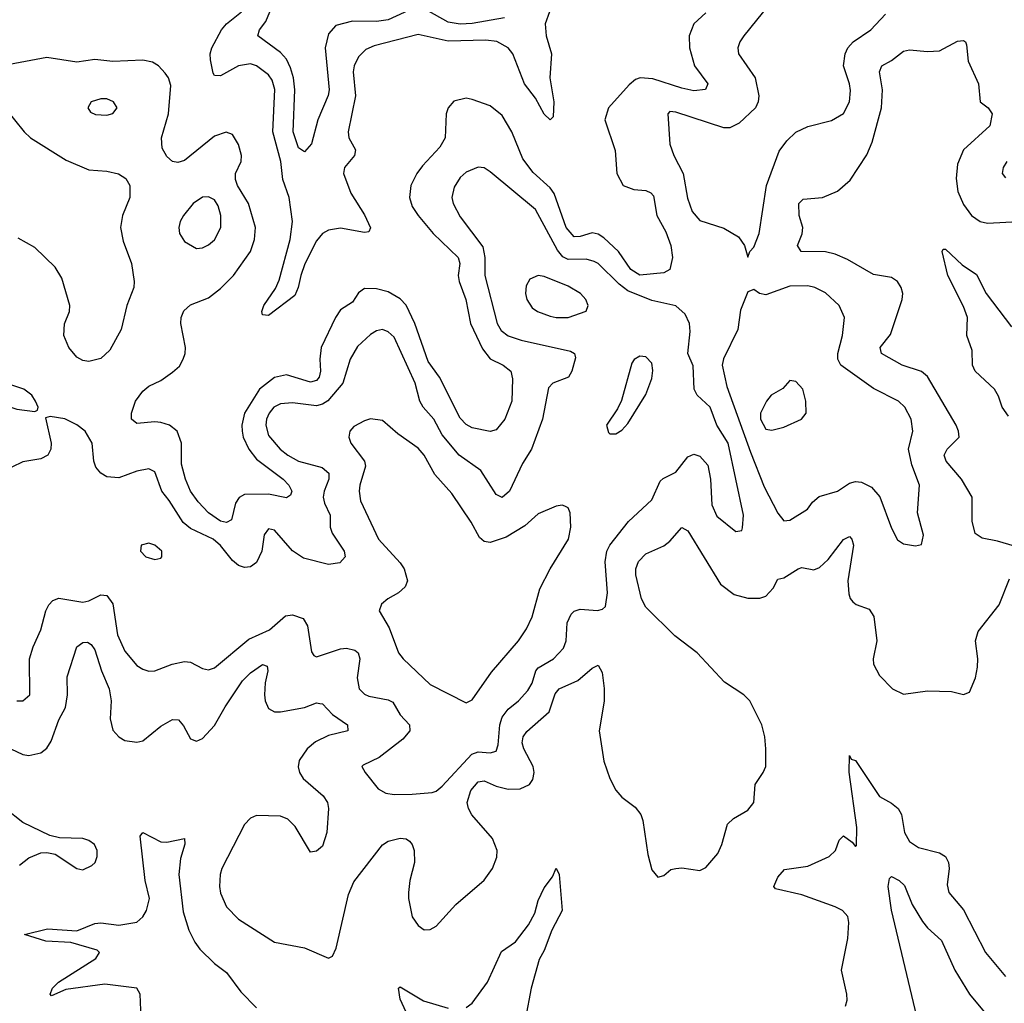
# Model space of a CAD drawing. Header units: inches. Extents: x 1843162 to 1959474, y 907081 to 1016326.
# Tile 489 of 656: x 1885099 to 1888386, y 994800 to 998084. Entities that reach past the tile are written whole.
import ezdxf

# ---------------------------------------------------------------- set-up
doc = ezdxf.new("R2010")
doc.units = ezdxf.units.IN
doc.header["$MEASUREMENT"] = 0
doc.layers.add('B8989', color=7, linetype='Continuous')

msp = doc.modelspace()

# ---------------------------------------------------------------- linework, layer by layer
at = {"layer": 'B8989', "color": 5}
for points, elevation in [([(1887620.8, 998159.2), (1887517.2, 998030), (1887503.6, 998010), (1887497.3, 997990), (1887499, 997970), (1887554.4, 997890), (1887567.3, 997830), (1887565.2, 997810), (1887555.6, 997790), (1887501.4, 997738.6), (1887470, 997723.4), (1887450, 997722.5), (1887290, 997775), (1887270, 997777.7), (1887262.7, 997770), (1887270, 997667.9), (1887283.6, 997630), (1887314.1, 997570), (1887328.4, 997488.4), (1887344, 997444), (1887370, 997413.2), (1887450, 997388.3), (1887499.2, 997359.2), (1887519.5, 997330), (1887530, 997291.3), (1887537, 997310), (1887550, 997324.9), (1887568.3, 997370), (1887592.6, 997530), (1887635, 997645), (1887660, 997680), (1887690, 997708.8), (1887730, 997727.4), (1887810, 997747.9), (1887850, 997770.3), (1887869.8, 997810), (1887872.4, 997847.6), (1887869.8, 997870), (1887849.9, 997930), (1887854.7, 997970), (1887864.4, 997990), (1887881.7, 998010), (1887940.7, 998050), (1887990, 998102.8)], 540), ([(1887390, 998106.8), (1887350.1, 998070), (1887333.9, 998030), (1887335.3, 997990), (1887352.1, 997930), (1887396.5, 997870), (1887389.2, 997850.8), (1887350, 997847), (1887310, 997855.2), (1887213.1, 997886.9), (1887170.3, 997889.7), (1887155.2, 997884.8), (1887133.7, 997866.3), (1887065.5, 997790), (1887053, 997750), (1887087.1, 997647.1), (1887093, 997570), (1887113.8, 997530), (1887150, 997517.4), (1887190, 997513.6), (1887206.1, 997506.1), (1887215.7, 997495.7), (1887226.4, 997430), (1887256, 997376), (1887273.4, 997330), (1887278.8, 997290), (1887269.7, 997250.3), (1887250, 997239.1), (1887170, 997231.4), (1887139.3, 997250), (1887097.9, 997310), (1887050, 997355.2), (1887030, 997367.7), (1887010, 997372.7), (1886970, 997360.4), (1886950, 997359.1), (1886924, 997390), (1886884.1, 997504.1), (1886870, 997522.5), (1886813.9, 997573.9), (1886779.2, 997619.2), (1886742.7, 997710), (1886710, 997764.3), (1886670, 997796.4), (1886610, 997817.7), (1886590, 997822), (1886548.4, 997811.6), (1886530.3, 997790), (1886523.6, 997770), (1886520.1, 997690), (1886501.8, 997658.2), (1886443.7, 997596.3), (1886424.8, 997570), (1886405, 997530), (1886400.4, 997490), (1886410, 997460.2), (1886429.1, 997430), (1886480.1, 997370), (1886563.4, 997290), (1886568.2, 997270), (1886563.1, 997230), (1886566.3, 997210), (1886588.9, 997150), (1886604.4, 997070), (1886644.9, 996984.9), (1886670, 996952.1), (1886712.9, 996930), (1886739.2, 996910), (1886745.1, 996885.1), (1886742.6, 996810), (1886719.4, 996750), (1886690, 996715.1), (1886670, 996708.9), (1886610, 996721.7), (1886590, 996732.9), (1886570, 996753.6), (1886501.2, 996890), (1886463.3, 996943.3), (1886418.7, 997070), (1886390, 997130.4), (1886370, 997152.5), (1886330, 997175.9), (1886290, 997185.7), (1886250, 997186.2), (1886230, 997172.4), (1886210, 997140.7), (1886170, 997115.7), (1886153.7, 997090), (1886106.3, 996990), (1886101.6, 996950), (1886103.7, 996910), (1886098.8, 996890), (1886090, 996879.6), (1886070, 996873.7), (1885990, 996897.7), (1885950, 996889.5), (1885899.7, 996850), (1885849.7, 996770), (1885840.7, 996730), (1885841.6, 996710), (1885845.3, 996690), (1885863.8, 996650), (1885890, 996616.9), (1885979.2, 996550), (1885998.2, 996530), (1886008, 996510), (1886003.2, 996496.8), (1885990, 996487.8), (1885930, 996500.1), (1885850, 996498.6), (1885831.5, 996488.5), (1885819.5, 996470), (1885806.2, 996413.8), (1885790, 996405.2), (1885770, 996409.5), (1885730, 996437.2), (1885694.6, 996474.6), (1885669.4, 996510), (1885653, 996550), (1885640, 996600), (1885639.2, 996670), (1885625.4, 996710), (1885599.2, 996730), (1885570, 996738.7), (1885550, 996741.3), (1885490, 996736.2), (1885473.1, 996750), (1885472.6, 996770), (1885486.2, 996810), (1885510, 996844.1), (1885530, 996860.4), (1885570, 996879.8), (1885610, 996907.1), (1885632.3, 996927.7), (1885645.4, 996950), (1885652.2, 996970), (1885652.6, 996990), (1885637.7, 997070), (1885638.6, 997090), (1885647.8, 997112.2), (1885670, 997131.6), (1885730, 997155.8), (1885770, 997187), (1885813.5, 997230), (1885870.3, 997310), (1885883.5, 997350), (1885886.5, 997390), (1885862.8, 997470), (1885826.6, 997530), (1885819.8, 997550), (1885820.3, 997570), (1885839.2, 997610), (1885840.3, 997630), (1885830, 997667.2), (1885810, 997700.3), (1885788.9, 997708.9), (1885750, 997694.6), (1885650, 997614.1), (1885627, 997607), (1885610, 997611), (1885590, 997627), (1885575.4, 997655.4), (1885572.2, 997690), (1885596.6, 997770), (1885604, 997864), (1885595.8, 997890), (1885585.3, 997905.3), (1885563.1, 997930), (1885542.6, 997942.6), (1885510, 997948.3), (1885410, 997944.6), (1885350, 997950.7), (1885290, 997941.8), (1885190, 997958.2), (1885065.4, 997934.6)], 520), ([(1886868.5, 998110), (1886854.1, 998070), (1886857.4, 998030), (1886874.6, 997970), (1886869.2, 997890), (1886882.5, 997810), (1886879.8, 997760.2), (1886870, 997749.8), (1886850, 997768.3), (1886821.7, 997821.7), (1886784.1, 997870), (1886745.3, 997970), (1886729.9, 997990), (1886691.7, 998011.7), (1886655.6, 998015.6), (1886530, 998012), (1886430, 998034.5), (1886282.8, 997997.2), (1886255.3, 997984.7), (1886230, 997960.4), (1886215.9, 997930), (1886213.1, 997910), (1886220.1, 997830), (1886196.1, 997710), (1886198.4, 997690), (1886220.5, 997650), (1886216.8, 997630), (1886184, 997590), (1886180.5, 997570), (1886205.2, 997505.2), (1886250, 997432.7), (1886270, 997388.7), (1886264.7, 997375.3), (1886250, 997373.8), (1886170, 997387.5), (1886130, 997380.8), (1886109.8, 997370.2), (1886090, 997345.5), (1886051.6, 997268.4), (1886037.5, 997230), (1886029.5, 997190), (1886017.4, 997162.6), (1885930, 997095.8), (1885910, 997099), (1885907.7, 997110), (1885914.8, 997130), (1885953.2, 997186.8), (1885965.5, 997214.5), (1886002.7, 997350), (1886010.3, 997410), (1885998.9, 997490), (1885978.3, 997550), (1885971.6, 997610), (1885944.7, 997710), (1885951.2, 997851.2), (1885942.3, 997882.3), (1885930, 997900.2), (1885890, 997929.4), (1885870, 997936.4), (1885830, 997929.9), (1885770, 997896.6), (1885750, 997897.4), (1885745.6, 997905.6), (1885736.1, 997950), (1885735, 997970), (1885740.3, 997990), (1885773.5, 998050), (1885790.2, 998069.8), (1885839.6, 998110)], 480), ([(1886410, 998120.1), (1886330, 998083.4), (1886290, 998078.4), (1886210, 998078.9), (1886155.2, 998064.9), (1886130, 998037.2), (1886119.2, 997990), (1886132.5, 997850), (1886129.2, 997830.8), (1886094.5, 997750), (1886073, 997670), (1886050, 997642.6), (1886030, 997655.8), (1886011.9, 997710), (1886017.8, 997850), (1886013.9, 997890), (1886003.7, 997923.7), (1885990, 997951.9), (1885970, 997974.7), (1885894.2, 998030), (1885899.4, 998050), (1885921.5, 998078.5), (1885934.7, 998110)], 460), ([(1886717.3, 998090), (1886610, 998071.6), (1886569.6, 998069.6), (1886530, 998075.6), (1886456.6, 998116.6)], 460), ([(1888450, 996316.9), (1888363.4, 996343.4), (1888312.5, 996352.5), (1888288.7, 996368.7), (1888278.6, 996410), (1888279.2, 996490), (1888243.9, 996550), (1888192.4, 996610), (1888185.4, 996630), (1888195.9, 996650), (1888235.5, 996690), (1888233.8, 996710), (1888225.9, 996730), (1888130, 996892.5), (1888109.9, 996909.9), (1888045.6, 996930), (1887976.2, 996970), (1887972.5, 996990), (1888006.8, 997033.2), (1888045, 997150), (1888047.4, 997170), (1888042.3, 997190), (1888030, 997209.7), (1888010, 997223.5), (1887950, 997233.6), (1887863.2, 997283.2), (1887821.3, 997301.3), (1887790, 997308.5), (1887707.8, 997310), (1887696.5, 997330), (1887711.5, 997368.5), (1887713.4, 997390), (1887701.3, 997430), (1887700.7, 997470), (1887715.2, 997484.8), (1887779.3, 997490), (1887830, 997511.1), (1887872, 997548), (1887927.6, 997632.4), (1887945, 997675), (1887976.3, 997790), (1887980.1, 997850), (1887969.3, 997910), (1887978, 997930), (1888010, 997947.8), (1888050, 997979.4), (1888070, 997983.7), (1888130, 997977.8), (1888170, 997980.5), (1888230, 998011.8), (1888250, 998014), (1888256.5, 998010), (1888259.7, 997999.7), (1888265.4, 997945.4), (1888300.1, 997870), (1888306.3, 997810), (1888332.2, 997790), (1888345.8, 997770), (1888337.8, 997730), (1888250.1, 997650), (1888230, 997602), (1888226.1, 997553.9), (1888231.5, 997510), (1888250, 997466.4), (1888277.2, 997430), (1888306.2, 997410), (1888330, 997404.4), (1888472.6, 997412.6)], 520), ([(1885050.1, 997790), (1885114.6, 997710), (1885135.9, 997690), (1885254.6, 997614.6), (1885330, 997582.7), (1885390, 997577.9), (1885429.1, 997569.1), (1885453.5, 997553.5), (1885467.3, 997530), (1885467.2, 997490), (1885442.7, 997430), (1885435.9, 997390), (1885444.5, 997344.5), (1885473, 997270), (1885482, 997210), (1885480.2, 997190), (1885456.5, 997130), (1885437.7, 997050), (1885399.8, 996980.2), (1885370, 996952.6), (1885330, 996943.1), (1885310, 996946.4), (1885290, 996956.9), (1885263.1, 996990), (1885247.1, 997030), (1885248.5, 997068.5), (1885265.3, 997110), (1885266.8, 997130), (1885240.5, 997220.5), (1885217.8, 997257.8), (1885150, 997323.4), (1885094, 997354)], 520), ([(1885090, 995810.3), (1885110, 995810.3), (1885133.5, 995830), (1885132, 995950), (1885144.5, 995990), (1885170, 996046.4), (1885186.9, 996110), (1885196.8, 996130), (1885210, 996145.2), (1885230, 996152.4), (1885310, 996138.8), (1885330, 996143.6), (1885370, 996163.9), (1885390, 996161.6), (1885410, 996134), (1885426.1, 996030), (1885450, 995976.1), (1885490, 995928.2), (1885510, 995915.2), (1885530, 995909.3), (1885550, 995910.2), (1885607.9, 995932.1), (1885650, 995941.4), (1885670, 995939), (1885710, 995917.2), (1885730, 995913.2), (1885750, 995919.7), (1885864.3, 996015.7), (1885933.2, 996046.8), (1885986.7, 996093.3), (1886010, 996097), (1886045.2, 996085.2), (1886060.4, 996060.4), (1886073.6, 995973.6), (1886081.6, 995961.6), (1886090, 995957), (1886170, 995983.8), (1886190, 995985.9), (1886218.5, 995978.5), (1886229.5, 995969.5), (1886234.7, 995950), (1886226.4, 995886.4), (1886232.2, 995850), (1886250, 995832.2), (1886264.9, 995824.9), (1886330, 995813), (1886345.4, 995805.4), (1886370, 995763.2), (1886400.2, 995730), (1886402, 995710), (1886378.4, 995681.6), (1886299.3, 995620.7), (1886245.5, 995594.5), (1886242, 995590), (1886252.7, 995570), (1886295.6, 995515.6), (1886321.2, 995501.2), (1886350, 995496.9), (1886410, 995497.6), (1886476.8, 995503.2), (1886490, 995507.7), (1886510, 995525.2), (1886608.4, 995631.6), (1886630, 995639.6), (1886670, 995636.1), (1886690, 995641.5), (1886697.1, 995662.9), (1886701.8, 995730), (1886710, 995754.7), (1886730, 995782.4), (1886764.5, 995810), (1886796.2, 995843.8), (1886810, 995869), (1886822.2, 995910), (1886830, 995919.8), (1886881.5, 995950), (1886914.7, 995985.3), (1886924.2, 996010), (1886927.5, 996070), (1886940.8, 996099.3), (1886950, 996109.3), (1886970, 996115.9), (1887028.7, 996111.3), (1887044.6, 996115.4), (1887054.8, 996125.2), (1887061.8, 996170), (1887053.4, 996273.4), (1887059.6, 996310), (1887069.9, 996330), (1887132, 996408), (1887210, 996480.9), (1887237.2, 996542.8), (1887247.4, 996552.6), (1887290, 996573.2), (1887330, 996624.2), (1887350, 996632.8), (1887370, 996626.7), (1887396.2, 996596.2), (1887406.1, 996550), (1887410, 996464), (1887426.5, 996426.5), (1887490, 996374.6), (1887510, 996378.4), (1887512.5, 996387.5), (1887515.2, 996430), (1887464.3, 996670), (1887426.7, 996730), (1887403.9, 996790), (1887360.9, 996830), (1887350.9, 996850), (1887347.8, 996927.8), (1887329.9, 996969.9), (1887337.5, 997042.5), (1887336, 997070), (1887320.7, 997100.7), (1887290, 997128.3), (1887210, 997146.1), (1887130, 997178.9), (1887100.8, 997200.8), (1887030, 997269.9), (1887017.1, 997277.1), (1886990, 997284.1), (1886930, 997283.2), (1886912.6, 997292.6), (1886894.8, 997314.8), (1886821.2, 997450), (1886670, 997576), (1886650, 997589.7), (1886630, 997592), (1886590, 997575.3), (1886570, 997556.8), (1886550, 997525.1), (1886541.5, 997490), (1886546.2, 997470), (1886570, 997425.8), (1886645.1, 997325.1), (1886652.3, 997290), (1886652, 997230), (1886693.1, 997070), (1886706.7, 997046.7), (1886730, 997028.4), (1886773.9, 997013.9), (1886937.7, 996977.7), (1886951.1, 996970), (1886954.6, 996954.6), (1886942.6, 996910), (1886931.7, 996890), (1886879.5, 996870), (1886864.8, 996855.2), (1886844.7, 996750), (1886807.8, 996650), (1886777.4, 996602.6), (1886734, 996510), (1886710, 996488.9), (1886690, 996499.1), (1886638.8, 996578.8), (1886566.7, 996630), (1886510, 996698), (1886482.3, 996750), (1886446.5, 996790), (1886434.9, 996810), (1886419.7, 996870), (1886350, 997024), (1886330, 997041.7), (1886310, 997049.7), (1886290, 997045.1), (1886270, 997032.8), (1886227.6, 996992.4), (1886202.9, 996950), (1886178.4, 996870), (1886128.4, 996811.6), (1886110, 996799.9), (1886090, 996794.5), (1886010, 996805), (1885970, 996801.2), (1885947.8, 996790), (1885931.7, 996770), (1885923.6, 996750), (1885921, 996730), (1885930, 996696), (1885969.4, 996650), (1885994.3, 996630), (1886030, 996610.1), (1886108.8, 996588.8), (1886131.3, 996570), (1886131.6, 996550), (1886115.8, 996510), (1886112.7, 996490), (1886116.6, 996470), (1886136.2, 996430), (1886135.7, 996390), (1886142.7, 996370), (1886182.3, 996310), (1886185.4, 996290), (1886168.5, 996270), (1886130, 996264.8), (1886046.6, 996286.6), (1886010, 996310.5), (1885950, 996379.8), (1885930, 996384.2), (1885915.8, 996364.2), (1885907.9, 996310), (1885890, 996271.6), (1885870, 996257), (1885850, 996254.5), (1885830, 996261.9), (1885810, 996278), (1885770, 996328.6), (1885745.6, 996350), (1885670, 996385.5), (1885645.1, 996405.1), (1885598.6, 996478.6), (1885573.3, 996510), (1885550, 996574.3), (1885530, 996584.5), (1885490, 996576.3), (1885430, 996553.9), (1885390, 996557.2), (1885369.9, 996569.9), (1885353.3, 996590), (1885347.1, 996610), (1885341.2, 996670), (1885317.7, 996710), (1885290, 996730.9), (1885250, 996751), (1885201.4, 996758.6), (1885185.4, 996754.6), (1885204.4, 996670), (1885203.8, 996650), (1885193.4, 996630), (1885170, 996617.6), (1885110, 996608.2), (1885073, 996590)], 540), ([(1888394.4, 997610), (1888382.4, 997590), (1888379.3, 997570), (1888390, 997556.3)], 540), ([(1888400.5, 996760.5), (1888379.8, 996790), (1888367.1, 996827.1), (1888353.5, 996850), (1888289.3, 996910), (1888280.2, 996930), (1888279.6, 996979.6), (1888261.3, 997030), (1888263.1, 997090), (1888250, 997126.3), (1888198.1, 997230), (1888178.7, 997310), (1888182.7, 997317.3), (1888190, 997318.3), (1888245.4, 997265.4), (1888293.1, 997233.1), (1888326.2, 997170), (1888410, 997059)], 480), ([(1885069.2, 995650), (1885110, 995630.7), (1885130, 995626.8), (1885170, 995635.9), (1885190, 995652.1), (1885204.9, 995675.1), (1885230, 995746.7), (1885252, 995788), (1885258.7, 995830), (1885257.9, 995890), (1885289.9, 995990.1), (1885310, 996004.6), (1885325.5, 996005.5), (1885337.8, 995997.8), (1885350, 995979.6), (1885372.6, 995910), (1885398.5, 995850), (1885404.6, 995810), (1885401.6, 995750), (1885410, 995712.2), (1885430, 995689.1), (1885450, 995677.3), (1885490, 995671.2), (1885510, 995676.3), (1885570, 995724.7), (1885610, 995747.6), (1885630, 995746.7), (1885646.5, 995726.5), (1885670, 995683.1), (1885690, 995675.3), (1885710, 995683.5), (1885750, 995727.3), (1885785.4, 995790), (1885843.2, 995876.8), (1885870, 995903.2), (1885910, 995930.8), (1885925.3, 995925.3), (1885928, 995910), (1885918.8, 995870), (1885917.1, 995830), (1885919.3, 995810), (1885930, 995784.1), (1885950, 995773.5), (1885970, 995773.4), (1886050, 995787), (1886090, 995803), (1886101.4, 995801.4), (1886110, 995799.2), (1886144.1, 995764.1), (1886193.6, 995730), (1886194.3, 995710), (1886130, 995693.8), (1886086.7, 995673.3), (1886058.6, 995650), (1886032, 995610), (1886029, 995589), (1886033.6, 995570), (1886046, 995550), (1886112.1, 995492.1), (1886126.7, 995470), (1886130.1, 995450), (1886124.4, 995370), (1886110, 995324.4), (1886090, 995307.4), (1886070, 995304.7), (1886019, 995390), (1885994.2, 995414.2), (1885970, 995424.5), (1885890, 995426.8), (1885870, 995417.7), (1885850, 995396.8), (1885774.6, 995250), (1885768.8, 995230), (1885766.3, 995190), (1885770, 995167.4), (1885790, 995121.5), (1885830, 995081), (1885950, 995004.2), (1886050, 994985), (1886130, 994950.3), (1886143.3, 994956.7), (1886155.8, 994984.2), (1886196.5, 995163.5), (1886214.8, 995205.2), (1886310, 995329.4), (1886330, 995341.1), (1886370, 995350.9), (1886390, 995349.1), (1886400.7, 995340.7), (1886410.1, 995330.1), (1886416.8, 995310), (1886417.2, 995270), (1886401.4, 995210), (1886396.8, 995170), (1886396.8, 995150), (1886410, 995088.2), (1886430, 995059.5), (1886450, 995045.5), (1886470, 995046.5), (1886490, 995057.4), (1886555.3, 995130), (1886650, 995211.1), (1886677.9, 995250), (1886692.5, 995287.5), (1886693.4, 995310), (1886678.1, 995350), (1886609.2, 995429.2), (1886597.9, 995450), (1886593.5, 995470), (1886605, 995510), (1886630, 995539.3), (1886650, 995543.1), (1886690, 995524.8), (1886730, 995515.2), (1886770, 995516.3), (1886801.1, 995530), (1886812.8, 995547.2), (1886816.7, 995570), (1886813.5, 995590), (1886782.4, 995650), (1886777.3, 995670), (1886780.2, 995690), (1886792.9, 995707.1), (1886867.3, 995772.7), (1886887.4, 995832.6), (1886899.9, 995850), (1886962.2, 995877.8), (1887010, 995919.2), (1887030, 995928.9), (1887044.2, 995904.2), (1887050.9, 995850.9), (1887050.9, 995809.1), (1887034.4, 995710), (1887050, 995608), (1887070, 995550.3), (1887090, 995511.8), (1887110, 995487.6), (1887154.2, 995454.2), (1887172.6, 995430), (1887179.7, 995410), (1887196.5, 995296.5), (1887210, 995246), (1887230, 995221), (1887250, 995226.8), (1887273.6, 995246.4), (1887290, 995250.4), (1887310, 995252), (1887370, 995243.1), (1887390, 995253.7), (1887430, 995299.5), (1887443.5, 995330), (1887462, 995398), (1887482.6, 995417.4), (1887530, 995444.9), (1887549.8, 995470), (1887554.8, 995530), (1887581.7, 995570), (1887589.8, 995590.2), (1887590.5, 995649.5), (1887587.5, 995690), (1887577.2, 995730), (1887537.1, 995810), (1887516.5, 995830), (1887452.3, 995872.3), (1887361.3, 995970), (1887286.4, 996026.4), (1887190, 996122), (1887174.9, 996150), (1887156, 996230), (1887156.7, 996250), (1887165.5, 996274.5), (1887190, 996300.6), (1887250, 996327.6), (1887270, 996343.2), (1887310, 996388.9), (1887330, 996377.4), (1887438.8, 996198.8), (1887484.2, 996164.3), (1887530, 996152.7), (1887570, 996152.6), (1887590, 996159.1), (1887614.4, 996185.6), (1887630, 996215.5), (1887650, 996220.4), (1887698.4, 996250), (1887710, 996254.5), (1887750, 996247.3), (1887770, 996254.8), (1887798.2, 996281.8), (1887850, 996348.8), (1887870, 996358.9), (1887877.7, 996350), (1887882.6, 996330), (1887864.4, 996210), (1887867.2, 996167.2), (1887871.6, 996151.6), (1887880.5, 996140.5), (1887891.7, 996131.7), (1887935.7, 996115.7), (1887951.4, 996091.4), (1887960.6, 996010), (1887948.4, 995950), (1887950, 995932), (1887970, 995894.6), (1888013.1, 995850), (1888050, 995831.9), (1888130, 995843), (1888210, 995840.9), (1888250, 995830.6), (1888270, 995838.8), (1888290, 995886), (1888297.3, 995922.7), (1888298.5, 995950), (1888290.5, 996010), (1888298.9, 996041.1), (1888369.8, 996130), (1888403.4, 996216.6)], 520), ([(1887855.8, 994790), (1887861.9, 994810), (1887860.5, 994830), (1887843.2, 994910), (1887863.8, 995016.2), (1887867.9, 995070), (1887863.7, 995090), (1887846, 995110), (1887822.2, 995122.2), (1887710, 995161.6), (1887622.6, 995182.6), (1887617.2, 995190), (1887630, 995220.9), (1887653, 995247), (1887730, 995258.1), (1887801.4, 995290), (1887822.9, 995310), (1887835.6, 995344.4), (1887850, 995359.3), (1887878.4, 995338.4), (1887890, 995323.8), (1887892.9, 995327.1), (1887893.6, 995386.4), (1887868.4, 995571.6), (1887870, 995626.8), (1887875.4, 995615.4), (1887890, 995610.2), (1887969.4, 995490), (1888010, 995468.2), (1888032.4, 995450), (1888043.6, 995430), (1888053.3, 995370), (1888070, 995340.2), (1888099.6, 995319.6), (1888170, 995302.8), (1888189.6, 995289.6), (1888199.8, 995270), (1888201.9, 995250), (1888195.7, 995195.7), (1888201, 995170), (1888250, 995111.4), (1888323.8, 994970), (1888390, 994889.2)], 480), ([(1885098.9, 995261.1), (1885130, 995286), (1885170, 995302.2), (1885190, 995302.9), (1885217.4, 995297.4), (1885290, 995250.3), (1885310, 995246), (1885340, 995260), (1885350.8, 995270), (1885357.4, 995290), (1885357.5, 995310), (1885348.6, 995330), (1885330, 995343.2), (1885310, 995349.8), (1885232.1, 995352.1), (1885200.3, 995360.3), (1885110, 995403.4), (1885050.7, 995450.7)], 520), ([(1885505, 994750), (1885501, 994830), (1885490.7, 994850.7), (1885383.6, 994863.6), (1885253.6, 994846.4), (1885205.1, 994825.1), (1885201.6, 994830), (1885209, 994850), (1885228.9, 994870), (1885354, 994950), (1885365.7, 994970), (1885357.5, 994977.5), (1885270, 995002.7), (1885186.9, 995006.9), (1885115.3, 995030), (1885192, 995048), (1885290, 995042.1), (1885350, 995066.1), (1885370, 995069), (1885430, 995060.8), (1885490, 995070.6), (1885510, 995088.4), (1885522.4, 995110), (1885532.6, 995150), (1885518.4, 995210), (1885501.7, 995358.3), (1885510, 995370.2), (1885570, 995339), (1885590, 995338.3), (1885650, 995350.3), (1885650.9, 995330.9), (1885636.7, 995283.3), (1885630.4, 995230), (1885645.6, 995105.6), (1885663.6, 995043.6), (1885683.7, 995003.7), (1885700.8, 994980.8), (1885750, 994932.5), (1885790, 994902.8), (1885837.8, 994837.8), (1885890, 994785.2)], 480), ([(1886590, 994785.7), (1886610, 994800.1), (1886660.8, 994870), (1886707.7, 994972.3), (1886754.6, 995005.4), (1886798, 995062), (1886818.7, 995101.3), (1886830, 995143), (1886850, 995185.3), (1886878.2, 995221.8), (1886890, 995250.6), (1886900.4, 995230), (1886910.9, 995110), (1886875.4, 995044.6), (1886850, 994976.3), (1886833.8, 994946.2), (1886806.5, 994850), (1886787.9, 994750)], 480), ([(1888129.2, 994610.8), (1888010, 995111.2), (1887999.2, 995190), (1888003.3, 995216.7), (1888010, 995223.6), (1888035.8, 995210), (1888053.3, 995193.3), (1888078.7, 995130), (1888113, 995073), (1888130, 995051.7), (1888176.8, 995010), (1888221.5, 994910), (1888270, 994830.2), (1888330, 994758)], 460), ([(1886389.6, 994770), (1886370, 994813.3), (1886363.5, 994850), (1886370, 994854.8), (1886447.9, 994807.9), (1886530, 994783.8)], 480)]:
    msp.add_lwpolyline(points, dxfattribs=dict(at, elevation=elevation))
for points, elevation in [([(1885390, 997819.6), (1885370, 997819.6), (1885338, 997810), (1885326.8, 997790), (1885335.3, 997775.3), (1885352.5, 997767.5), (1885390, 997765.5), (1885410, 997771), (1885425.2, 997790), (1885412.7, 997810)], 540), ([(1885730, 997493.1), (1885710, 997490.9), (1885678.9, 997470), (1885646.7, 997430), (1885634.9, 997410), (1885630.2, 997390), (1885632.9, 997370), (1885650, 997343.7), (1885690, 997320.3), (1885710, 997322.3), (1885730, 997331.8), (1885750, 997348.8), (1885770.7, 997390), (1885770.7, 997430), (1885762, 997462), (1885750, 997483)], 540), ([(1886830, 997229.6), (1886802.6, 997217.4), (1886790, 997195.3), (1886788, 997170), (1886792, 997150), (1886810, 997122), (1886828, 997110), (1886870, 997094.4), (1886890, 997089.4), (1886930, 997089.4), (1886990, 997111), (1886997.6, 997130), (1886989.6, 997150), (1886971.6, 997170), (1886930, 997194), (1886850, 997226.3)], 560), ([(1887730, 997195.2), (1887670, 997194.8), (1887590, 997165.4), (1887569, 997170), (1887550, 997182.7), (1887530, 997175.3), (1887505.7, 997114.3), (1887496.5, 997050), (1887448.5, 996951.5), (1887444.9, 996930), (1887459.7, 996859.7), (1887539.6, 996639.6), (1887584.7, 996524.7), (1887630, 996436.3), (1887650, 996410.2), (1887670, 996412.6), (1887729.8, 996450.2), (1887746.4, 996473.6), (1887768.3, 996491.7), (1887830, 996510.2), (1887870, 996536.8), (1887890, 996541.9), (1887910, 996539.8), (1887943.4, 996523.4), (1887971.4, 996491.4), (1888010, 996386.8), (1888030, 996347.3), (1888050, 996334), (1888090, 996327.7), (1888110, 996331.3), (1888116.9, 996363.1), (1888097, 996437), (1888102.8, 996530), (1888078.2, 996598.2), (1888067, 996650), (1888081.6, 996710), (1888075.9, 996750), (1888053.8, 996790), (1888033.7, 996810), (1887950, 996852.8), (1887840.6, 996930), (1887831.1, 996950), (1887830.5, 996970), (1887846.8, 997030), (1887852.5, 997090), (1887835.1, 997130), (1887790, 997172.5), (1887754, 997190)], 540), ([(1887170, 996960.7), (1887150.3, 996949.7), (1887142.5, 996937.5), (1887107.9, 996812.1), (1887095.1, 996784.9), (1887058.8, 996730), (1887065.2, 996705.2), (1887070, 996701), (1887090, 996700.7), (1887110, 996714), (1887130, 996735.5), (1887190, 996832.2), (1887210, 996886), (1887213.1, 996913.1), (1887210, 996937.2), (1887190, 996958.4)], 560), ([(1885050, 996871.1), (1885030, 996866.6), (1885022.3, 996857.7), (1885018.4, 996850), (1885021.3, 996830), (1885033, 996810), (1885050, 996796.4), (1885090, 996783.1), (1885150, 996776), (1885159.3, 996780.7), (1885161.2, 996790), (1885152.3, 996810), (1885139.5, 996830), (1885112.7, 996850)], 540), ([(1887670, 996879), (1887646.9, 996853.1), (1887608, 996830), (1887592.7, 996810), (1887573, 996770), (1887573, 996750), (1887590, 996717.3), (1887610, 996713), (1887650, 996723), (1887709, 996750), (1887725.2, 996770), (1887723.7, 996810), (1887714, 996850), (1887690, 996876)], 560), ([(1886270.9, 996750.9), (1886250, 996745.1), (1886214.8, 996725.2), (1886202, 996710), (1886197.7, 996690), (1886204.4, 996670), (1886250.1, 996610.1), (1886253.4, 996593.4), (1886234.6, 996530), (1886232.5, 996510), (1886237.3, 996477.3), (1886297.1, 996350), (1886369, 996270), (1886382.7, 996250), (1886393.7, 996210), (1886386, 996190), (1886364.4, 996170), (1886328.2, 996150), (1886307.3, 996132.7), (1886299.5, 996110), (1886333.3, 996053.3), (1886363.9, 995970), (1886379.6, 995950), (1886470, 995864), (1886590, 995803), (1886610, 995812.7), (1886674, 995906), (1886764.8, 996010), (1886791.7, 996050), (1886810, 996090.5), (1886836, 996184), (1886869.9, 996250.1), (1886931, 996350), (1886939.7, 996390), (1886937.6, 996437.6), (1886930, 996454), (1886919.5, 996459.5), (1886910, 996462.7), (1886890, 996459.5), (1886830, 996434.3), (1886786.1, 996393.9), (1886723.9, 996356.1), (1886670, 996338.3), (1886650, 996341.6), (1886634.7, 996354.7), (1886606.7, 996406.6), (1886542.1, 996502.1), (1886485.4, 996565.4), (1886450, 996629.7), (1886430, 996653.3), (1886361.4, 996701.4), (1886310, 996745.4)], 560), ([(1885530, 996336), (1885504.7, 996330), (1885502.8, 996310), (1885520.7, 996290), (1885550, 996281.3), (1885570, 996286.4), (1885573.6, 996290), (1885573.3, 996310), (1885550, 996329.3)], 560)]:
    msp.add_lwpolyline(points, close=True, dxfattribs=dict(at, elevation=elevation))

doc.saveas('drawing.dxf')
